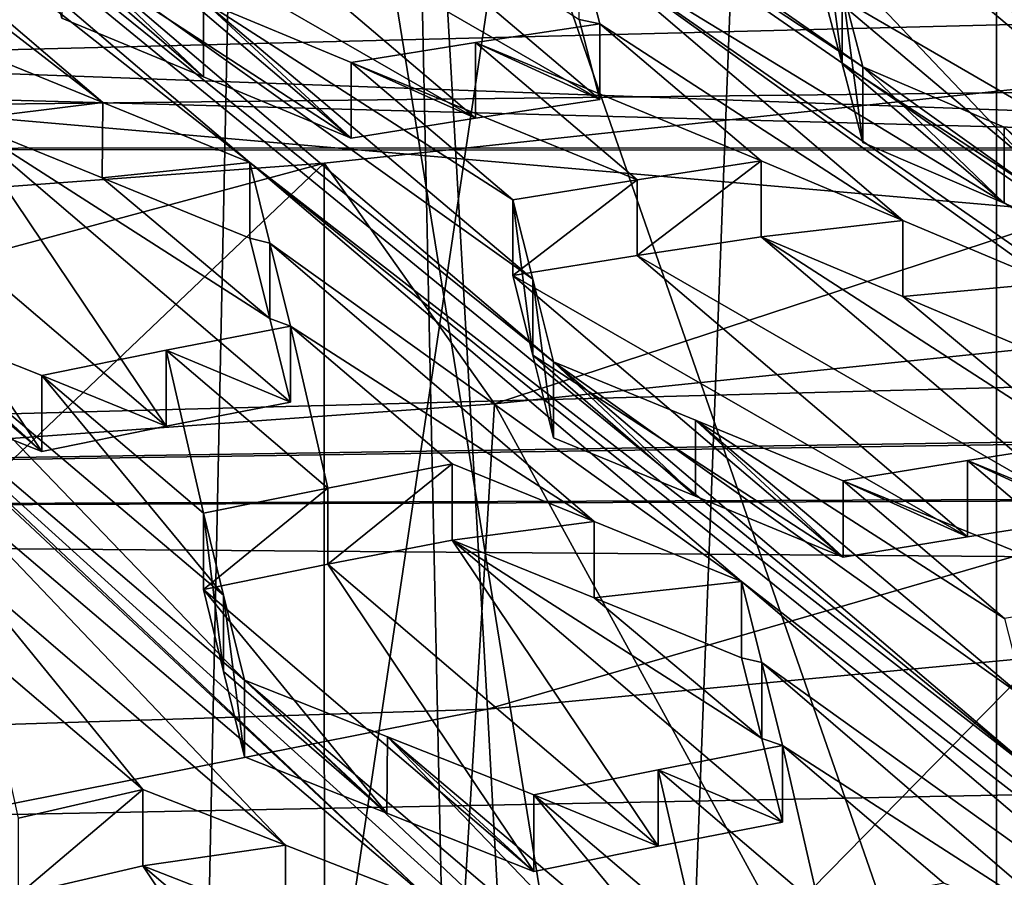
# Model space of a CAD drawing. Header units: metres. Extents: x -24 to 24, y -69 to 184.
# Tile 517 of 656: x 3.278 to 4.095, y 126.884 to 127.596. Entities that reach past the tile are written whole.
import ezdxf

# ---------------------------------------------------------------- set-up
doc = ezdxf.new("R2010")
doc.units = ezdxf.units.M
for name, color, linetype in [('1073', 7, 'CONTINUOUS'), ('1321', 7, 'CONTINUOUS'), ('1380', 7, 'CONTINUOUS'), ('1396', 7, 'CONTINUOUS'), ('1398', 7, 'CONTINUOUS'), ('1428', 7, 'CONTINUOUS'), ('1502', 7, 'CONTINUOUS'), ('1905', 7, 'CONTINUOUS'), ('1915', 7, 'CONTINUOUS'), ('2007', 7, 'CONTINUOUS'), ('2029', 7, 'CONTINUOUS'), ('2094', 7, 'CONTINUOUS'), ('2483', 7, 'CONTINUOUS'), ('2559', 7, 'CONTINUOUS'), ('2844', 7, 'CONTINUOUS'), ('3044', 7, 'CONTINUOUS'), ('3159', 7, 'CONTINUOUS'), ('3239', 7, 'CONTINUOUS'), ('3282', 7, 'CONTINUOUS'), ('3317', 7, 'CONTINUOUS'), ('3379', 7, 'CONTINUOUS'), ('3485', 7, 'CONTINUOUS'), ('3493', 7, 'CONTINUOUS'), ('3496', 7, 'CONTINUOUS'), ('3632', 7, 'CONTINUOUS'), ('367', 7, 'CONTINUOUS'), ('369', 7, 'CONTINUOUS'), ('3720', 7, 'CONTINUOUS'), ('373', 7, 'CONTINUOUS'), ('3745', 7, 'CONTINUOUS'), ('3752', 7, 'CONTINUOUS'), ('3817', 7, 'CONTINUOUS'), ('383', 7, 'CONTINUOUS'), ('3966', 2, 'CONTINUOUS'), ('420', 2, 'CONTINUOUS'), ('421', 2, 'CONTINUOUS'), ('424', 3, 'CONTINUOUS'), ('434', 7, 'CONTINUOUS'), ('473', 7, 'CONTINUOUS'), ('474', 7, 'CONTINUOUS'), ('554', 2, 'CONTINUOUS'), ('563', 2, 'CONTINUOUS'), ('847', 7, 'CONTINUOUS'), ('879', 7, 'CONTINUOUS'), ('962', 7, 'CONTINUOUS'), ('975', 7, 'CONTINUOUS')]:
    doc.layers.add(name, color=color, linetype=linetype)

msp = doc.modelspace()

# ---------------------------------------------------------------- linework, layer by layer
at = {"layer": '1073'}
for points in [[(4.094843, 127.506611, 218.032779), (3.977508, 127.556591, 218.069703), (4.094833, 127.443638, 218.049656)], [(4.094833, 127.443638, 218.049656), (3.977508, 127.556591, 218.069703), (3.977508, 127.493703, 218.086554)], [(4.217539, 127.391163, 218.011098), (4.094843, 127.506611, 218.032779), (4.094833, 127.443638, 218.049656)]]:
    msp.add_3dface(points, dxfattribs=at)
at = {"layer": '1321'}
for points in [[(3.703884, 127.380369, 217.611546), (3.687198, 127.446303, 217.725091), (3.703884, 127.317362, 217.62843)], [(3.703884, 127.317362, 217.62843), (3.687198, 127.446303, 217.725091), (3.687198, 127.383375, 217.741952)], [(3.72111, 127.24891, 217.511311), (3.703884, 127.380369, 217.611546), (3.703884, 127.317362, 217.62843)], [(3.72111, 127.312, 217.494406), (3.703884, 127.380369, 217.611546), (3.72111, 127.24891, 217.511311)]]:
    msp.add_3dface(points, dxfattribs=at)
at = {"layer": '1380'}
for points in [[(3.530981, 127.476696, 211.441532), (4.642662, 127.5955, 211.884918), (3.531022, 126.462477, 211.713306)], [(4.642662, 127.5955, 211.884918), (4.642591, 126.58127, 212.156645), (3.531022, 126.462477, 211.713306)], [(2.374894, 127.390853, 211.121164), (3.530981, 127.476696, 211.441532), (2.374994, 126.376637, 211.392945)], [(3.530981, 127.476696, 211.441532), (3.531022, 126.462477, 211.713306), (2.374994, 126.376637, 211.392945)]]:
    msp.add_3dface(points, dxfattribs=at)
at = {"layer": '1396'}
for points in [[(3.174783, 127.285972, 217.360266), (3.296873, 127.237507, 217.320897), (3.175366, 127.348658, 217.343219)], [(3.175366, 127.348658, 217.343219), (3.296873, 127.237507, 217.320897), (3.296873, 127.300509, 217.304016)]]:
    msp.add_3dface(points, dxfattribs=at)
at = {"layer": '1398'}
for points in [[(3.347315, 127.526955, 217.725968), (3.22905, 127.512372, 217.78059), (3.22905, 127.575035, 217.7638)], [(3.34666, 127.464474, 217.74299), (3.22905, 127.512372, 217.78059), (3.347315, 127.526955, 217.725968)], [(3.469081, 127.477227, 217.687076), (3.34666, 127.464474, 217.74299), (3.347315, 127.526955, 217.725968)], [(3.469081, 127.414391, 217.703913), (3.34666, 127.464474, 217.74299), (3.469081, 127.477227, 217.687076)]]:
    msp.add_3dface(points, dxfattribs=at)
at = {"layer": '1428'}
for points in [[(3.485447, 127.762053, 218.354524), (3.75939, 127.529477, 218.047239), (3.382439, 127.747037, 218.276718)], [(3.742191, 127.595891, 218.164693), (3.75939, 127.529477, 218.047239), (3.485447, 127.762053, 218.354524)], [(3.382439, 127.747037, 218.276718), (3.656374, 127.514, 217.969551), (3.279328, 127.730923, 218.199125)], [(3.75939, 127.529477, 218.047239), (3.656374, 127.514, 217.969551), (3.382439, 127.747037, 218.276718)], [(3.279328, 127.730923, 218.199125), (3.553271, 127.497518, 217.892063), (3.295982, 127.665272, 218.085753)], [(3.656374, 127.514, 217.969551), (3.553271, 127.497518, 217.892063), (3.279328, 127.730923, 218.199125)], [(3.430657, 127.548377, 217.931015), (3.31324, 127.59689, 217.968367), (3.295982, 127.665272, 218.085753)], [(3.553271, 127.497518, 217.892063), (3.430657, 127.548377, 217.931015), (3.295982, 127.665272, 218.085753)]]:
    msp.add_3dface(points, dxfattribs=at)
at = {"layer": '1502'}
for points in [[(3.4308, 127.186307, 217.153921), (3.447455, 127.055095, 217.058116), (3.447438, 127.118414, 217.041278)], [(3.4308, 127.123139, 217.170847), (3.447455, 127.055095, 217.058116), (3.4308, 127.186307, 217.153921)], [(3.447455, 127.055095, 217.058116), (3.464712, 126.984383, 216.941355), (3.447438, 127.118414, 217.041278)], [(3.447438, 127.118414, 217.041278), (3.464712, 126.984383, 216.941355), (3.464712, 127.047723, 216.924383)]]:
    msp.add_3dface(points, dxfattribs=at)
at = {"layer": '1905'}
for points in [[(4.417489, 127.606514, 233.369576), (5.590402, 127.46607, 232.845431), (1.815886, 127.603866, 233.359691)], [(1.815886, 127.603866, 233.359691), (5.590402, 127.46607, 232.845431), (3.003084, 127.536231, 233.107275)], [(3.003084, 127.536231, 233.107275), (5.590402, 127.46607, 232.845431), (4.15488, 127.435784, 232.732403)]]:
    msp.add_3dface(points, dxfattribs=at)
at = {"layer": '1915'}
for points in [[(3.31324, 127.59689, 217.968367), (3.430657, 127.548377, 217.931015), (3.31324, 127.659477, 217.951597)], [(3.31324, 127.659477, 217.951597), (3.430657, 127.548377, 217.931015), (3.430658, 127.611049, 217.914222)], [(3.430657, 127.548377, 217.931015), (3.553271, 127.497518, 217.892063), (3.430658, 127.611049, 217.914222)], [(3.430658, 127.611049, 217.914222), (3.553271, 127.497518, 217.892063), (3.553271, 127.560281, 217.875245)]]:
    msp.add_3dface(points, dxfattribs=at)
at = {"layer": '2007'}
for points in [[(3.75939, 127.592261, 218.030416), (3.742191, 127.595891, 218.164693), (3.742191, 127.658596, 218.147891)], [(3.75939, 127.529477, 218.047239), (3.742191, 127.595891, 218.164693), (3.75939, 127.592261, 218.030416)]]:
    msp.add_3dface(points, dxfattribs=at)
at = {"layer": '2029'}
for points in [[(3.464712, 127.047723, 216.924383), (3.582868, 126.93765, 216.903209), (3.583389, 127.000865, 216.886047)], [(3.464712, 126.984383, 216.941355), (3.582868, 126.93765, 216.903209), (3.464712, 127.047723, 216.924383)], [(3.582868, 126.93765, 216.903209), (3.704743, 126.889201, 216.863928), (3.583389, 127.000865, 216.886047)], [(3.704743, 126.889201, 216.863928), (3.704743, 126.952707, 216.846911), (3.583389, 127.000865, 216.886047)]]:
    msp.add_3dface(points, dxfattribs=at)
at = {"layer": '2094'}
for points in [[(3.893318, 127.41569, 217.897034), (4.16726, 127.182809, 217.589831), (3.790299, 127.400016, 217.819396)], [(4.010788, 127.366101, 217.859947), (4.15008, 127.249557, 217.707047), (3.893318, 127.41569, 217.897034)], [(4.15008, 127.249557, 217.707047), (4.16726, 127.182809, 217.589831), (3.893318, 127.41569, 217.897034)], [(4.064236, 127.166774, 217.512286), (3.687198, 127.383375, 217.741952), (3.790299, 127.400016, 217.819396)], [(4.16726, 127.182809, 217.589831), (4.064236, 127.166774, 217.512286), (3.790299, 127.400016, 217.819396)], [(3.961141, 127.149845, 217.434924), (3.703884, 127.317362, 217.62843), (3.687198, 127.383375, 217.741952)], [(4.064236, 127.166774, 217.512286), (3.961141, 127.149845, 217.434924), (3.687198, 127.383375, 217.741952)], [(4.133349, 127.314227, 217.821289), (4.15008, 127.249557, 217.707047), (4.010788, 127.366101, 217.859947)], [(3.72111, 127.24891, 217.511311), (3.703884, 127.317362, 217.62843), (3.838852, 127.200405, 217.473817)], [(3.703884, 127.317362, 217.62843), (3.961141, 127.149845, 217.434924), (3.838852, 127.200405, 217.473817)]]:
    msp.add_3dface(points, dxfattribs=at)
at = {"layer": '2483'}
for points in [[(4.010777, 127.429143, 217.843059), (3.893318, 127.41569, 217.897034), (3.893318, 127.478639, 217.880167)], [(4.010788, 127.366101, 217.859947), (3.893318, 127.41569, 217.897034), (4.010777, 127.429143, 217.843059)], [(4.133349, 127.377357, 217.804374), (4.010788, 127.366101, 217.859947), (4.010777, 127.429143, 217.843059)], [(4.133349, 127.377357, 217.804374), (4.133349, 127.314227, 217.821289), (4.010788, 127.366101, 217.859947)]]:
    msp.add_3dface(points, dxfattribs=at)
at = {"layer": '2559'}
for points in [[(3.72111, 127.312, 217.494406), (3.838852, 127.200405, 217.473817), (3.838865, 127.263575, 217.456885)], [(3.72111, 127.312, 217.494406), (3.72111, 127.24891, 217.511311), (3.838852, 127.200405, 217.473817)], [(3.838852, 127.200405, 217.473817), (3.961141, 127.149845, 217.434924), (3.838865, 127.263575, 217.456885)], [(3.961141, 127.149845, 217.434924), (3.961141, 127.21311, 217.417972), (3.838865, 127.263575, 217.456885)]]:
    msp.add_3dface(points, dxfattribs=at)
at = {"layer": '2844'}
for points in [[(3.893719, 127.062487, 217.116043), (3.876951, 127.066253, 217.246898), (3.876951, 127.129593, 217.229926)], [(3.893646, 126.999361, 217.133536), (3.876951, 127.066253, 217.246898), (3.893719, 127.062487, 217.116043)], [(3.910862, 126.993642, 216.999683), (3.893646, 126.999361, 217.133536), (3.893719, 127.062487, 217.116043)], [(3.910862, 126.993642, 216.999683), (3.910862, 126.930136, 217.016699), (3.893646, 126.999361, 217.133536)]]:
    msp.add_3dface(points, dxfattribs=at)
at = {"layer": '3044'}
for points in [[(3.943596, 127.685323, 218.301881), (3.943596, 127.622584, 218.318692), (3.960329, 127.559199, 218.204091)], [(3.96033, 127.62201, 218.18726), (3.943596, 127.685323, 218.301881), (3.960329, 127.559199, 218.204091)], [(3.977508, 127.493703, 218.086554), (3.96033, 127.62201, 218.18726), (3.960329, 127.559199, 218.204091)], [(3.977508, 127.493703, 218.086554), (3.977508, 127.556591, 218.069703), (3.96033, 127.62201, 218.18726)]]:
    msp.add_3dface(points, dxfattribs=at)
at = {"layer": '3159'}
for points in [[(2.65334, 128.172275, 218.601434), (3.469081, 127.477227, 217.687076), (2.66992, 128.106324, 218.488725)], [(4.12898, 126.964445, 217.037235), (3.469081, 127.477227, 217.687076), (2.65334, 128.172275, 218.601434)], [(3.31324, 127.659477, 217.951597), (3.72111, 127.312, 217.494406), (2.65334, 128.172275, 218.601434)], [(3.72111, 127.312, 217.494406), (4.12898, 126.964445, 217.037235), (2.65334, 128.172275, 218.601434)], [(3.347315, 127.526955, 217.725968), (2.687252, 128.037, 218.371009), (2.66992, 128.106324, 218.488725)], [(3.469081, 127.477227, 217.687076), (3.347315, 127.526955, 217.725968), (2.66992, 128.106324, 218.488725)], [(2.358424, 128.044481, 218.257885), (3.620553, 126.863471, 216.660398), (3.212683, 127.211027, 217.117569)], [(3.056842, 127.395357, 217.381533), (3.620553, 126.863471, 216.660398), (2.358424, 128.044481, 218.257885)], [(3.347315, 127.526955, 217.725968), (3.22905, 127.575035, 217.7638), (2.687252, 128.037, 218.371009)], [(3.977508, 127.556591, 218.069703), (3.3343, 128.003822, 218.605851), (3.96033, 127.62201, 218.18726)], [(3.977508, 127.556591, 218.069703), (3.725478, 127.722665, 218.262146), (3.3343, 128.003822, 218.605851)], [(3.998651, 127.883042, 218.728094), (4.233906, 127.778462, 218.651088), (4.607864, 127.562064, 218.425445)], [(4.389746, 127.60399, 218.384483), (3.998651, 127.883042, 218.728094), (4.624659, 127.500967, 218.309746)], [(3.998651, 127.883042, 218.728094), (4.607864, 127.562064, 218.425445), (4.624659, 127.500967, 218.309746)], [(3.742191, 127.658596, 218.147891), (3.725478, 127.722665, 218.262146), (4.368215, 127.277195, 217.729238)], [(3.725478, 127.722665, 218.262146), (3.977508, 127.556591, 218.069703), (4.368215, 127.277195, 217.729238)], [(3.703884, 127.380369, 217.611546), (3.31324, 127.659477, 217.951597), (3.430658, 127.611049, 217.914222)], [(3.703884, 127.380369, 217.611546), (3.72111, 127.312, 217.494406), (3.31324, 127.659477, 217.951597)], [(4.385378, 127.211328, 217.611918), (3.742191, 127.658596, 218.147891), (4.368215, 127.277195, 217.729238)], [(3.75939, 127.592261, 218.030416), (3.742191, 127.658596, 218.147891), (4.010777, 127.429143, 217.843059)], [(3.742191, 127.658596, 218.147891), (4.133349, 127.377357, 217.804374), (4.010777, 127.429143, 217.843059)], [(4.133349, 127.377357, 217.804374), (3.742191, 127.658596, 218.147891), (4.385378, 127.211328, 217.611918)], [(3.687198, 127.446303, 217.725091), (3.430658, 127.611049, 217.914222), (3.553271, 127.560281, 217.875245)], [(3.687198, 127.446303, 217.725091), (3.703884, 127.380369, 217.611546), (3.430658, 127.611049, 217.914222)], [(3.75939, 127.592261, 218.030416), (3.893318, 127.478639, 217.880167), (3.656374, 127.576773, 217.952731)], [(3.75939, 127.592261, 218.030416), (4.010777, 127.429143, 217.843059), (3.893318, 127.478639, 217.880167)], [(3.790299, 127.462953, 217.802532), (3.553271, 127.560281, 217.875245), (3.656374, 127.576773, 217.952731)], [(3.893318, 127.478639, 217.880167), (3.790299, 127.462953, 217.802532), (3.656374, 127.576773, 217.952731)], [(3.687198, 127.446303, 217.725091), (3.553271, 127.560281, 217.875245), (3.790299, 127.462953, 217.802532)], [(3.977508, 127.556591, 218.069703), (4.094843, 127.506611, 218.032779), (4.368215, 127.277195, 217.729238)], [(3.469081, 127.477227, 217.687076), (3.876951, 127.129593, 217.229926), (3.485828, 127.410304, 217.573308)], [(3.469081, 127.477227, 217.687076), (4.53685, 126.616832, 216.58008), (3.876951, 127.129593, 217.229926)], [(3.469081, 127.477227, 217.687076), (4.12898, 126.964445, 217.037235), (4.53685, 126.616832, 216.58008)], [(3.876951, 127.129593, 217.229926), (3.75484, 127.179369, 217.268953), (3.485828, 127.410304, 217.573308)], [(3.75484, 127.179369, 217.268953), (3.502992, 127.341444, 217.456787), (3.485828, 127.410304, 217.573308)], [(3.056842, 127.395357, 217.381533), (3.464712, 127.047723, 216.924383), (4.028423, 126.515859, 216.203243)], [(3.056842, 127.395357, 217.381533), (3.175366, 127.348658, 217.343219), (3.464712, 127.047723, 216.924383)], [(3.620553, 126.863471, 216.660398), (3.056842, 127.395357, 217.381533), (4.028423, 126.515859, 216.203243)], [(3.175366, 127.348658, 217.343219), (3.447438, 127.118414, 217.041278), (3.464712, 127.047723, 216.924383)], [(3.175366, 127.348658, 217.343219), (3.296873, 127.300509, 217.304016), (3.447438, 127.118414, 217.041278)], [(3.502992, 127.341444, 217.456787), (3.53386, 127.207231, 217.230185), (3.399933, 127.32145, 217.380275)], [(3.63692, 127.227242, 217.306693), (3.53386, 127.207231, 217.230185), (3.502992, 127.341444, 217.456787)], [(3.75484, 127.179369, 217.268953), (3.63692, 127.227242, 217.306693), (3.502992, 127.341444, 217.456787)], [(3.4308, 127.186307, 217.153921), (3.296873, 127.300509, 217.304016), (3.399933, 127.32145, 217.380275)], [(3.53386, 127.207231, 217.230185), (3.4308, 127.186307, 217.153921), (3.399933, 127.32145, 217.380275)], [(3.72111, 127.312, 217.494406), (3.838865, 127.263575, 217.456885), (4.11178, 127.032863, 217.154161)], [(4.12898, 126.964445, 217.037235), (3.72111, 127.312, 217.494406), (4.11178, 127.032863, 217.154161)], [(3.296873, 127.300509, 217.304016), (3.4308, 127.186307, 217.153921), (3.447438, 127.118414, 217.041278)], [(3.838865, 127.263575, 217.456885), (4.095069, 127.099082, 217.267831), (4.11178, 127.032863, 217.154161)], [(3.961141, 127.21311, 217.417972), (4.095069, 127.099082, 217.267831), (3.838865, 127.263575, 217.456885)], [(4.301188, 127.132347, 217.422658), (4.064236, 127.230048, 217.495331), (4.16726, 127.246093, 217.572874)], [(4.198162, 127.116145, 217.345155), (3.961141, 127.21311, 217.417972), (4.064236, 127.230048, 217.495331)], [(4.301188, 127.132347, 217.422658), (4.198162, 127.116145, 217.345155), (4.064236, 127.230048, 217.495331)], [(4.198162, 127.116145, 217.345155), (4.095069, 127.099082, 217.267831), (3.961141, 127.21311, 217.417972)], [(3.620553, 126.863471, 216.660398), (3.498821, 126.911121, 216.699832), (3.212683, 127.211027, 217.117569)], [(3.212683, 127.211027, 217.117569), (3.498821, 126.911121, 216.699832), (3.229317, 127.142528, 217.005113)], [(3.380522, 126.957174, 216.738222), (3.246594, 127.071202, 216.888363), (3.229317, 127.142528, 217.005113)], [(3.498821, 126.911121, 216.699832), (3.380522, 126.957174, 216.738222), (3.229317, 127.142528, 217.005113)], [(3.893719, 127.062487, 217.116043), (3.876951, 127.129593, 217.229926), (4.284821, 126.781916, 216.772789)], [(3.876951, 127.129593, 217.229926), (4.53685, 126.616832, 216.58008), (4.284821, 126.781916, 216.772789)], [(3.364155, 126.581739, 216.095053), (2.918853, 127.068252, 216.777568), (3.650736, 126.281382, 215.677248)], [(2.918853, 127.068252, 216.777568), (3.364155, 126.581739, 216.095053), (3.24278, 126.627242, 216.134909)], [(2.918853, 127.068252, 216.777568), (3.208314, 126.766808, 216.358819), (3.650736, 126.281382, 215.677248)], [(3.277429, 126.933289, 216.662726), (3.246594, 127.071202, 216.888363), (3.380522, 126.957174, 216.738222)], [(3.893719, 127.062487, 217.116043), (4.284821, 126.781916, 216.772789), (4.16185, 126.831967, 216.812111)], [(3.910862, 126.993642, 216.999683), (3.893719, 127.062487, 217.116043), (4.16185, 126.831967, 216.812111)], [(4.028423, 126.515859, 216.203243), (3.464712, 127.047723, 216.924383), (3.872582, 126.700046, 216.467245)], [(3.464712, 127.047723, 216.924383), (3.583389, 127.000865, 216.886047), (3.872582, 126.700046, 216.467245)], [(3.872582, 126.700046, 216.467245), (3.583389, 127.000865, 216.886047), (3.855245, 126.77092, 216.584587)], [(3.583389, 127.000865, 216.886047), (3.704743, 126.952707, 216.846911), (3.855245, 126.77092, 216.584587)], [(3.807803, 126.973597, 216.923184), (3.910862, 126.993642, 216.999683), (3.94173, 126.859378, 216.773094)], [(4.04479, 126.879436, 216.84959), (3.910862, 126.993642, 216.999683), (4.16185, 126.831967, 216.812111)], [(3.910862, 126.993642, 216.999683), (4.04479, 126.879436, 216.84959), (3.94173, 126.859378, 216.773094)], [(3.704743, 126.952707, 216.846911), (3.807803, 126.973597, 216.923184), (3.838671, 126.838501, 216.696818)], [(3.807803, 126.973597, 216.923184), (3.94173, 126.859378, 216.773094), (3.838671, 126.838501, 216.696818)], [(3.704743, 126.952707, 216.846911), (3.838671, 126.838501, 216.696818), (3.855245, 126.77092, 216.584587)]]:
    msp.add_3dface(points, dxfattribs=at)
at = {"layer": '3239'}
for points in [[(3.380522, 126.957174, 216.738222), (3.498821, 126.911121, 216.699832), (3.380522, 126.893743, 216.755219)], [(3.380522, 126.893743, 216.755219), (3.498821, 126.911121, 216.699832), (3.498821, 126.84761, 216.71685)], [(3.498821, 126.911121, 216.699832), (3.620553, 126.863471, 216.660398), (3.498821, 126.84761, 216.71685)]]:
    msp.add_3dface(points, dxfattribs=at)
at = {"layer": '3282'}
for points in [[(4.046704, 127.63453, 218.397399), (4.149716, 127.645507, 218.47629), (4.423658, 127.415474, 218.168324)], [(3.943596, 127.622584, 218.318692), (4.046704, 127.63453, 218.397399), (4.320644, 127.40377, 218.089626)], [(4.046704, 127.63453, 218.397399), (4.423658, 127.415474, 218.168324), (4.320644, 127.40377, 218.089626)], [(3.943596, 127.622584, 218.318692), (4.217539, 127.391163, 218.011098), (3.960329, 127.559199, 218.204091)], [(4.217539, 127.391163, 218.011098), (3.943596, 127.622584, 218.318692), (4.320644, 127.40377, 218.089626)], [(4.094833, 127.443638, 218.049656), (3.977508, 127.493703, 218.086554), (3.960329, 127.559199, 218.204091)], [(4.217539, 127.391163, 218.011098), (4.094833, 127.443638, 218.049656), (3.960329, 127.559199, 218.204091)]]:
    msp.add_3dface(points, dxfattribs=at)
at = {"layer": '3317'}
for points in [[(3.893318, 127.478639, 217.880167), (3.790299, 127.400016, 217.819396), (3.790299, 127.462953, 217.802532)], [(3.893318, 127.41569, 217.897034), (3.790299, 127.400016, 217.819396), (3.893318, 127.478639, 217.880167)], [(3.687198, 127.383375, 217.741952), (3.687198, 127.446303, 217.725091), (3.790299, 127.462953, 217.802532)], [(3.790299, 127.400016, 217.819396), (3.687198, 127.383375, 217.741952), (3.790299, 127.462953, 217.802532)]]:
    msp.add_3dface(points, dxfattribs=at)
at = {"layer": '3379'}
for points in [[(3.63692, 127.164074, 217.323619), (3.53386, 127.144064, 217.24711), (3.63692, 127.227242, 217.306693)], [(3.53386, 127.144064, 217.24711), (3.53386, 127.207231, 217.230185), (3.63692, 127.227242, 217.306693)], [(3.4308, 127.123139, 217.170847), (3.4308, 127.186307, 217.153921), (3.53386, 127.207231, 217.230185)], [(3.53386, 127.144064, 217.24711), (3.4308, 127.123139, 217.170847), (3.53386, 127.207231, 217.230185)]]:
    msp.add_3dface(points, dxfattribs=at)
at = {"layer": '3485'}
for points in [[(3.192927, 127.713301, 233.768111), (2.513306, 120.207105, 235.952691), (3.734775, 120.121235, 235.632219)], [(4.417489, 127.606514, 233.369576), (3.192927, 127.713301, 233.768111), (3.734775, 120.121235, 235.632219)], [(4.417489, 127.606514, 233.369576), (3.734775, 120.121235, 235.632219), (4.914055, 120.002389, 235.188682)]]:
    msp.add_3dface(points, dxfattribs=at)
at = {"layer": '3493'}
for points in [[(3.502992, 127.278442, 217.473669), (3.502992, 127.341444, 217.456787), (3.399933, 127.32145, 217.380275)], [(3.296873, 127.300509, 217.304016), (3.399933, 127.25845, 217.397155), (3.399933, 127.32145, 217.380275)], [(3.399933, 127.25845, 217.397155), (3.502992, 127.278442, 217.473669), (3.399933, 127.32145, 217.380275)], [(3.296873, 127.237507, 217.320897), (3.399933, 127.25845, 217.397155), (3.296873, 127.300509, 217.304016)]]:
    msp.add_3dface(points, dxfattribs=at)
at = {"layer": '3496'}
for points in [[(3.380522, 126.957174, 216.738222), (3.380522, 126.893743, 216.755219), (3.277429, 126.86985, 216.679724)], [(3.277429, 126.933289, 216.662726), (3.380522, 126.957174, 216.738222), (3.277429, 126.86985, 216.679724)]]:
    msp.add_3dface(points, dxfattribs=at)
at = {"layer": '3632'}
for points in [[(3.63692, 127.164074, 217.323619), (3.63692, 127.227242, 217.306693), (3.75484, 127.179369, 217.268953)], [(3.754814, 127.116128, 217.28591), (3.63692, 127.164074, 217.323619), (3.75484, 127.179369, 217.268953)], [(3.876951, 127.129593, 217.229926), (3.754814, 127.116128, 217.28591), (3.75484, 127.179369, 217.268953)], [(3.876951, 127.066253, 217.246898), (3.754814, 127.116128, 217.28591), (3.876951, 127.129593, 217.229926)]]:
    msp.add_3dface(points, dxfattribs=at)
at = {"layer": '367'}
for points in [[(3.255157, 145.2, -24.030532), (5.396133, 145.2, -23.642002), (3.257662, 53.355876, -24.030192)], [(5.396133, 145.2, -23.642002), (3.255157, -68.3, -24.030532), (3.445987, 52.023566, -24.00391)], [(5.396133, -68.3, -23.642002), (3.255157, -68.3, -24.030532), (5.396133, 145.2, -23.642002)], [(3.257662, 53.355876, -24.030192), (5.396133, 145.2, -23.642002), (3.38266, 52.923841, -24.012916)], [(3.38266, 52.923841, -24.012916), (5.396133, 145.2, -23.642002), (3.445989, 52.476403, -24.003909)], [(3.445989, 52.476403, -24.003909), (5.396133, 145.2, -23.642002), (3.445987, 52.023566, -24.00391)]]:
    msp.add_3dface(points, dxfattribs=at)
at = {"layer": '369'}
for points in [[(4.959008, 125.287839, 23.737539), (3.255157, 145.2, 24.030532), (2.988875, 125.286919, 24.065102)], [(5.396133, 145.2, 23.642002), (3.255157, 145.2, 24.030532), (4.959008, 125.287839, 23.737539)]]:
    msp.add_3dface(points, dxfattribs=at)
at = {"layer": '3720'}
for points in [[(3.75939, 127.529477, 218.047239), (3.75939, 127.592261, 218.030416), (3.656374, 127.576773, 217.952731)], [(3.553271, 127.560281, 217.875245), (3.656374, 127.514, 217.969551), (3.656374, 127.576773, 217.952731)], [(3.656374, 127.514, 217.969551), (3.75939, 127.529477, 218.047239), (3.656374, 127.576773, 217.952731)], [(3.553271, 127.497518, 217.892063), (3.656374, 127.514, 217.969551), (3.553271, 127.560281, 217.875245)]]:
    msp.add_3dface(points, dxfattribs=at)
at = {"layer": '373'}
for points in [[(6.468189, 146.382367, 240.147825), (0.425551, 117.362268, 33.359767), (0, 146.423799, 240.142002)], [(0.998602, 117.359051, 33.34274), (0.425551, 117.362268, 33.359767), (6.468189, 146.382367, 240.147825)], [(1.280676, 117.356515, 33.329314), (0.998602, 117.359051, 33.34274), (6.468189, 146.382367, 240.147825)], [(2.134459, 117.345, 33.268336), (1.280676, 117.356515, 33.329314), (6.468189, 146.382367, 240.147825)], [(2.982663, 117.327808, 33.17719), (2.134459, 117.345, 33.268336), (6.468189, 146.382367, 240.147825)], [(3.670868, 117.309653, 33.080915), (2.982663, 117.327808, 33.17719), (6.468189, 146.382367, 240.147825)], [(4.3582, 117.287684, 32.964252), (3.670868, 117.309653, 33.080915), (6.468189, 146.382367, 240.147825)]]:
    msp.add_3dface(points, dxfattribs=at)
at = {"layer": '3745'}
for points in [[(4.15488, 127.435784, 232.732403), (4.154883, 128.546599, 232.434761), (3.00307, 128.647047, 232.809637)], [(3.003084, 127.536231, 233.107275), (4.15488, 127.435784, 232.732403), (3.00307, 128.647047, 232.809637)]]:
    msp.add_3dface(points, dxfattribs=at)
at = {"layer": '3752'}
for points in [[(3.469081, 127.414391, 217.703913), (3.469081, 127.477227, 217.687076), (3.485828, 127.410304, 217.573308)], [(3.485746, 127.347718, 217.590726), (3.469081, 127.414391, 217.703913), (3.485828, 127.410304, 217.573308)], [(3.502992, 127.341444, 217.456787), (3.485746, 127.347718, 217.590726), (3.485828, 127.410304, 217.573308)], [(3.502992, 127.278442, 217.473669), (3.485746, 127.347718, 217.590726), (3.502992, 127.341444, 217.456787)]]:
    msp.add_3dface(points, dxfattribs=at)
at = {"layer": '3817'}
for points in [[(3.380522, 126.893743, 216.755219), (3.551375, 126.636464, 216.37266), (3.277429, 126.86985, 216.679724)], [(3.654464, 126.660125, 216.448213), (3.380522, 126.893743, 216.755219), (3.498821, 126.84761, 216.71685)], [(3.654464, 126.660125, 216.448213), (3.551375, 126.636464, 216.37266), (3.380522, 126.893743, 216.755219)]]:
    msp.add_3dface(points, dxfattribs=at)
at = {"layer": '383'}
for points in [[(3.626778, 127.716915, 241.135746), (3.666182, 127.023898, 240.484851), (7.225127, 128.056837, 241.074332)], [(7.225127, 128.056837, 241.074332), (3.666182, 127.023898, 240.484851), (7.303699, 127.367279, 240.419319)], [(0.003838, 127.601559, 241.155137), (0.003879, 126.907325, 240.505234), (3.626778, 127.716915, 241.135746)], [(3.626778, 127.716915, 241.135746), (0.003879, 126.907325, 240.505234), (3.666182, 127.023898, 240.484851)], [(3.666182, 127.023898, 240.484851), (3.6995, 126.412857, 239.756148), (7.303699, 127.367279, 240.419319)], [(7.303699, 127.367279, 240.419319), (3.6995, 126.412857, 239.756148), (7.37004, 126.759774, 239.686352)], [(0.003879, 126.907325, 240.505234), (0.003915, 126.295114, 239.777544), (3.666182, 127.023898, 240.484851)], [(3.666182, 127.023898, 240.484851), (0.003915, 126.295114, 239.777544), (3.6995, 126.412857, 239.756148)]]:
    msp.add_3dface(points, dxfattribs=at)
at = {"layer": '3966'}
for points in [[(4.828665, 127.396446, 211.142036), (3.671965, 127.277164, 210.696871), (4.677471, 125.438359, 211.595654)], [(3.671965, 127.277164, 210.696871), (2.472211, 127.190949, 210.37511), (3.553695, 125.326711, 211.178976)], [(3.671965, 127.277164, 210.696871), (3.553695, 125.326711, 211.178976), (4.677471, 125.438359, 211.595654)], [(2.472211, 127.190949, 210.37511), (2.390984, 125.246076, 210.878044), (3.553695, 125.326711, 211.178976)]]:
    msp.add_3dface(points, dxfattribs=at)
at = {"layer": '420'}
for points in [[(3.530981, 127.476696, 211.441532), (3.671965, 127.277164, 210.696871), (4.642662, 127.5955, 211.884918)], [(3.671965, 127.277164, 210.696871), (4.828665, 127.396446, 211.142036), (4.642662, 127.5955, 211.884918)], [(2.374894, 127.390853, 211.121164), (2.472211, 127.190949, 210.37511), (3.530981, 127.476696, 211.441532)], [(2.472211, 127.190949, 210.37511), (3.671965, 127.277164, 210.696871), (3.530981, 127.476696, 211.441532)]]:
    msp.add_3dface(points, dxfattribs=at)
at = {"layer": '421'}
for points in [[(3.747206, 124.473854, 234.804689), (2.517246, 124.494287, 235.136482), (2.633448, 128.847515, 233.944166)], [(3.747206, 124.473854, 234.804689), (2.633448, 128.847515, 233.944166), (3.911424, 128.755679, 233.601428)], [(4.940353, 124.444049, 234.3435), (3.747206, 124.473854, 234.804689), (3.911424, 128.755679, 233.601428)], [(4.940353, 124.444049, 234.3435), (3.911424, 128.755679, 233.601428), (5.143582, 128.628616, 233.127224)]]:
    msp.add_3dface(points, dxfattribs=at)
at = {"layer": '424'}
for points in [[(4.238975, 128.49642, 215.247194), (3.466917, 128.376475, 214.799556), (4.200069, 126.267937, 215.816902)], [(3.466917, 128.376475, 214.799556), (2.644884, 128.281344, 214.44452), (3.420431, 126.148628, 215.371632)], [(3.817364, 126.205257, 215.582976), (3.466917, 128.376475, 214.799556), (3.420431, 126.148628, 215.371632)], [(4.200069, 126.267937, 215.816902), (3.466917, 128.376475, 214.799556), (3.817364, 126.205257, 215.582976)], [(3.420431, 126.148628, 215.371632), (2.644884, 128.281344, 214.44452), (3.011309, 126.098342, 215.183962)]]:
    msp.add_3dface(points, dxfattribs=at)
at = {"layer": '434'}
for points in [[(0, 142.110666, 235.869139), (2.91877, 113.686239, 33.696064), (3.305357, 142.081073, 235.75762)], [(2.91877, 113.686239, 33.696064), (3.908149, 113.657118, 33.550094), (3.305357, 142.081073, 235.75762)], [(3.908149, 113.657118, 33.550094), (4.892378, 113.61967, 33.362162), (3.305357, 142.081073, 235.75762)], [(3.305357, 142.081073, 235.75762), (5.87052, 113.573912, 33.132026), (6.610481, 142.024182, 235.649947)], [(4.892378, 113.61967, 33.362162), (5.87052, 113.573912, 33.132026), (3.305357, 142.081073, 235.75762)]]:
    msp.add_3dface(points, dxfattribs=at)
at = {"layer": '473'}
for points in [[(0, 124.461718, 208.020901), (0, 125.65869, 207.916179), (11.322727, 127.094211, 207.492959)], [(0, 125.65869, 207.916179), (0, 126.872209, 207.81001), (11.322727, 127.094211, 207.492959)], [(0, 124.461718, 208.020901), (11.322727, 127.094211, 207.492959), (3.073802, 124.541932, 207.933085)], [(3.073802, 124.541932, 207.933085), (11.322727, 127.094211, 207.492959), (6.140197, 124.807042, 207.829288)]]:
    msp.add_3dface(points, dxfattribs=at)
at = {"layer": '474'}
for points in [[(0, 127.784728, 207.943648), (11.479883, 127.77743, 207.545975), (0, 127.488684, 207.851892)], [(11.479883, 127.77743, 207.545975), (11.47871, 127.619304, 207.511441), (0, 127.488684, 207.851892)], [(0, 127.488684, 207.851892), (11.47871, 127.619304, 207.511441), (11.468926, 127.49054, 207.493296)], [(11.468226, 127.485779, 207.492798), (0, 127.488684, 207.851892), (11.468926, 127.49054, 207.493296)], [(0, 127.18221, 207.807006), (0, 127.488684, 207.851892), (11.468226, 127.485779, 207.492798)], [(11.440357, 127.35814, 207.48396), (0, 127.18221, 207.807006), (11.468226, 127.485779, 207.492798)], [(11.438708, 127.352507, 207.483769), (0, 127.18221, 207.807006), (11.440357, 127.35814, 207.48396)], [(11.391615, 127.224947, 207.483923), (0, 127.18221, 207.807006), (11.438708, 127.352507, 207.483769)], [(11.390048, 127.221444, 207.484048), (0, 127.18221, 207.807006), (11.391615, 127.224947, 207.483923)], [(11.322727, 127.094211, 207.492959), (0, 127.18221, 207.807006), (11.390048, 127.221444, 207.484048)], [(11.322727, 127.094211, 207.492959), (0, 126.872209, 207.81001), (0, 127.18221, 207.807006)]]:
    msp.add_3dface(points, dxfattribs=at)
at = {"layer": '554'}
for points in [[(4.088427, 145.7, -21.871151), (2.052971, 145.7, -22.155085), (2.053064, 117.5, -22.155077)], [(4.088499, 117.5, -21.871138), (4.088427, 145.7, -21.871151), (2.053064, 117.5, -22.155077)], [(6.088987, 117.5, -21.400625), (4.088427, 145.7, -21.871151), (4.088499, 117.5, -21.871138)], [(6.089002, 145.7, -21.400621), (4.088427, 145.7, -21.871151), (6.088987, 117.5, -21.400625)]]:
    msp.add_3dface(points, dxfattribs=at)
at = {"layer": '563'}
for points in [[(2.052971, 145.7, 22.155085), (4.088427, 145.7, 21.871151), (2.053064, 117.5, 22.155077)], [(2.053064, 117.5, 22.155077), (4.088427, 145.7, 21.871151), (4.088499, 117.5, 21.871138)], [(4.088427, 145.7, 21.871151), (6.089002, 145.7, 21.400621), (4.088499, 117.5, 21.871138)], [(4.088499, 117.5, 21.871138), (6.089002, 145.7, 21.400621), (6.088987, 117.5, 21.400625)]]:
    msp.add_3dface(points, dxfattribs=at)
at = {"layer": '847'}
for points in [[(3.910862, 126.993642, 216.999683), (3.807803, 126.973597, 216.923184), (3.910862, 126.930136, 217.016699)], [(3.807803, 126.973597, 216.923184), (3.704743, 126.952707, 216.846911), (3.807803, 126.910093, 216.9402)], [(3.910862, 126.930136, 217.016699), (3.807803, 126.973597, 216.923184), (3.807803, 126.910093, 216.9402)], [(3.807803, 126.910093, 216.9402), (3.704743, 126.952707, 216.846911), (3.704743, 126.889201, 216.863928)]]:
    msp.add_3dface(points, dxfattribs=at)
at = {"layer": '879'}
for points in [[(4.16726, 127.246093, 217.572874), (4.064236, 127.230048, 217.495331), (4.16726, 127.182809, 217.589831)], [(4.064236, 127.230048, 217.495331), (3.961141, 127.21311, 217.417972), (4.064236, 127.166774, 217.512286)], [(4.16726, 127.182809, 217.589831), (4.064236, 127.230048, 217.495331), (4.064236, 127.166774, 217.512286)], [(4.064236, 127.166774, 217.512286), (3.961141, 127.21311, 217.417972), (3.961141, 127.149845, 217.434924)]]:
    msp.add_3dface(points, dxfattribs=at)
at = {"layer": '962'}
for points in [[(3.12599, 127.492422, 217.704066), (3.22905, 127.512372, 217.78059), (3.399933, 127.25845, 217.397155)], [(3.502992, 127.278442, 217.473669), (3.22905, 127.512372, 217.78059), (3.485746, 127.347718, 217.590726)], [(3.399933, 127.25845, 217.397155), (3.22905, 127.512372, 217.78059), (3.502992, 127.278442, 217.473669)], [(3.22905, 127.512372, 217.78059), (3.34666, 127.464474, 217.74299), (3.485746, 127.347718, 217.590726)], [(3.02293, 127.471437, 217.627819), (3.12599, 127.492422, 217.704066), (3.296873, 127.237507, 217.320897)], [(3.296873, 127.237507, 217.320897), (3.12599, 127.492422, 217.704066), (3.399933, 127.25845, 217.397155)], [(3.174783, 127.285972, 217.360266), (3.02293, 127.471437, 217.627819), (3.296873, 127.237507, 217.320897)], [(3.34666, 127.464474, 217.74299), (3.469081, 127.414391, 217.703913), (3.485746, 127.347718, 217.590726)]]:
    msp.add_3dface(points, dxfattribs=at)
at = {"layer": '975'}
for points in [[(3.63692, 127.164074, 217.323619), (3.807803, 126.910093, 216.9402), (3.53386, 127.144064, 217.24711)], [(3.910862, 126.930136, 217.016699), (3.807803, 126.910093, 216.9402), (3.63692, 127.164074, 217.323619)], [(3.754814, 127.116128, 217.28591), (3.893646, 126.999361, 217.133536), (3.63692, 127.164074, 217.323619)], [(3.893646, 126.999361, 217.133536), (3.910862, 126.930136, 217.016699), (3.63692, 127.164074, 217.323619)], [(3.53386, 127.144064, 217.24711), (3.704743, 126.889201, 216.863928), (3.4308, 127.123139, 217.170847)], [(3.807803, 126.910093, 216.9402), (3.704743, 126.889201, 216.863928), (3.53386, 127.144064, 217.24711)], [(3.4308, 127.123139, 217.170847), (3.582868, 126.93765, 216.903209), (3.447455, 127.055095, 217.058116)], [(3.704743, 126.889201, 216.863928), (3.582868, 126.93765, 216.903209), (3.4308, 127.123139, 217.170847)], [(3.876951, 127.066253, 217.246898), (3.893646, 126.999361, 217.133536), (3.754814, 127.116128, 217.28591)], [(3.582868, 126.93765, 216.903209), (3.464712, 126.984383, 216.941355), (3.447455, 127.055095, 217.058116)]]:
    msp.add_3dface(points, dxfattribs=at)

doc.saveas('drawing.dxf')
